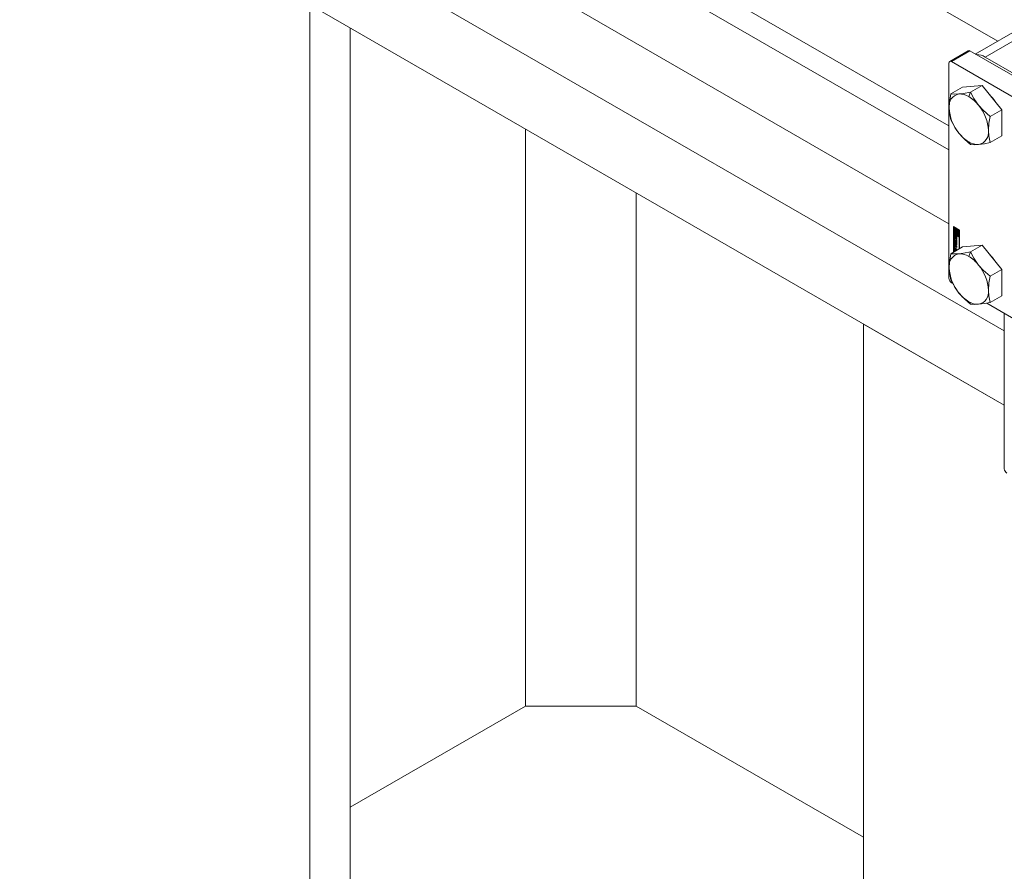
# Model space of a CAD drawing. Header units: millimetres. Extents: x 450 to 25135, y 150 to 17673.
# Tile 351 of 463: x 19657 to 19958, y 10759 to 11020. Entities that reach past the tile are written whole.
import ezdxf

# ---------------------------------------------------------------- set-up
doc = ezdxf.new("R2010")
doc.units = ezdxf.units.MM
doc.linetypes.add('SLD-Centrada-doble', pattern=[12.7, 6.35, -1.27, 1.27, -1.27, 1.27, -1.27])
doc.linetypes.add('SLD-Continua', pattern=[0])
doc.layers.add('COTAS', color=1, linetype='SLD-Continua')
doc.layers.add('OCULTA', color=8, linetype='SLD-Continua')

msp = doc.modelspace()

# ---------------------------------------------------------------- linework, layer by layer
at = {"color": 7, "linetype": 'SLD-Continua', "lineweight": 18, "ltscale": 30}
for p, q in [((19956.29, 11013.44), (19319.8, 11380.79)), ((19319.8, 11346.15), (19941.35, 10987.43)), ((19597.95, 11178.29), (19941.35, 10980.1)), ((19941.35, 10957.48), (19639.06, 11131.95)), ((19629.06, 11114.63), (19958.32, 10924.6))]:
    msp.add_line(p, q, dxfattribs=at)
at = {"layer": 'COTAS', "linetype": 'SLD-Continua', "lineweight": 18, "ltscale": 30}
for p, q in [((19967.61, 11019.97), (19949.44, 11009.48)), ((19947.23, 11010.49), (19941.58, 11007.23)), ((19967.44, 10999.09), (19947.78, 11010.44)), ((19962.74, 11002.62), (19952.49, 11008.54)), ((19941.35, 11006.72), (19941.35, 10940.74)), ((19942.13, 11007.17), (19961.79, 10995.83)), ((19945.52, 10999.34), (19941.96, 10997.28)), ((19951.53, 10999.88), (19945.52, 10999.34)), ((19951.53, 10999.88), (19947.97, 10997.82)), ((19957.54, 10992.4), (19951.53, 10999.88)), ((19957.54, 10992.4), (19953.98, 10990.34)), ((19957.54, 10984.39), (19957.54, 10992.4)), ((19957.54, 10984.39), (19953.98, 10982.33)), ((19942.76, 10956.58), (19944.62, 10955.51)), ((19942.76, 10948.75), (19942.76, 10956.58)), ((19942.91, 10956.5), (19942.91, 10948.83)), ((19943.08, 10956.36), (19942.94, 10956.28)), ((19942.94, 10956.28), (19942.94, 10954.4)), ((19943.11, 10956.18), (19942.94, 10956.28)), ((19942.94, 10954.4), (19943.6, 10954.01)), ((19942.94, 10954.2), (19943.08, 10954.28)), ((19944.45, 10953.33), (19942.94, 10954.2)), ((19942.94, 10954.2), (19942.94, 10948.85)), ((19943.01, 10953.29), (19943.01, 10953.8)), ((19943.26, 10956.26), (19943.08, 10956.36)), ((19944.59, 10953.41), (19943.08, 10954.28)), ((19943.26, 10956.26), (19943.11, 10956.18)), ((19943.11, 10954.5), (19943.11, 10956.18)), ((19943.26, 10954.58), (19943.11, 10954.5)), ((19943.43, 10954.32), (19943.11, 10954.5)), ((19943.15, 10953.37), (19943.15, 10953.88)), ((19943.2, 10953.65), (19943.2, 10953.22)), ((19943.25, 10953.73), (19943.23, 10953.72)), ((19943.25, 10953.73), (19943.24, 10953.72)), ((19943.25, 10953.92), (19943.25, 10953.71)), ((19943.25, 10953.71), (19943.25, 10953.72)), ((19943.25, 10953.72), (19943.25, 10953.72)), ((19943.26, 10955.38), (19943.26, 10956.26)), ((19943.26, 10954.58), (19943.26, 10954.93)), ((19943.43, 10954.48), (19943.26, 10954.58)), ((19943.45, 10953.71), (19943.31, 10953.63)), ((19943.43, 10955.53), (19943.35, 10955.49)), ((19943.57, 10956.08), (19943.43, 10955.99)), ((19943.43, 10955.99), (19943.43, 10955.51)), ((19943.6, 10955.89), (19943.43, 10955.99)), ((19943.43, 10954.59), (19943.43, 10954.32)), ((19943.44, 10953.24), (19943.45, 10953.71)), ((19943.75, 10955.97), (19943.57, 10956.08)), ((19943.75, 10955.97), (19943.6, 10955.89)), ((19943.6, 10955.29), (19943.6, 10955.89)), ((19943.75, 10955.37), (19943.6, 10955.29)), ((19943.75, 10954.7), (19943.6, 10954.62)), ((19943.6, 10954.01), (19943.6, 10954.62)), ((19943.75, 10954.1), (19943.6, 10954.01)), ((19943.75, 10955.37), (19943.75, 10955.97)), ((19943.75, 10954.1), (19943.75, 10954.7)), ((19943.92, 10955.87), (19943.78, 10955.79)), ((19943.78, 10955.79), (19943.78, 10955.18)), ((19944.45, 10955.41), (19943.78, 10955.79)), ((19943.92, 10954.6), (19943.78, 10954.52)), ((19943.78, 10954.52), (19943.78, 10953.91)), ((19943.78, 10953.91), (19943.95, 10953.81)), ((19944.59, 10955.49), (19943.92, 10955.87)), ((19943.96, 10954.6), (19943.92, 10954.6)), ((19943.95, 10955.49), (19944.27, 10955.31)), ((19943.95, 10955.21), (19943.95, 10955.49)), ((19944.1, 10955.29), (19943.95, 10955.21)), ((19943.95, 10953.81), (19943.95, 10954.29)), ((19944.1, 10953.89), (19943.95, 10953.81)), ((19944.03, 10954.32), (19944.17, 10954.4)), ((19944.1, 10955.29), (19944.1, 10955.41)), ((19944.1, 10953.89), (19944.1, 10954.36)), ((19944.27, 10955.31), (19944.27, 10953.63)), ((19944.59, 10955.49), (19944.45, 10955.41)), ((19944.45, 10953.53), (19944.45, 10955.41)), ((19944.59, 10953.61), (19944.59, 10955.49)), ((19944.62, 10955.51), (19944.62, 10949.82)), ((19943.01, 10950.08), (19943.01, 10950.66)), ((19943.04, 10952.58), (19943.59, 10952.26)), ((19943.04, 10952.31), (19943.04, 10952.58)), ((19943.18, 10952.39), (19943.04, 10952.31)), ((19943.59, 10951.99), (19943.04, 10952.31)), ((19943.04, 10952.19), (19943.77, 10951.32)), ((19943.04, 10951.9), (19943.04, 10952.19)), ((19943.18, 10951.98), (19943.04, 10951.9)), ((19943.16, 10951.75), (19943.04, 10951.9)), ((19943.04, 10951.19), (19943.16, 10951.2)), ((19943.04, 10950.9), (19943.04, 10951.19)), ((19943.18, 10950.98), (19943.04, 10950.9)), ((19943.77, 10950.92), (19943.04, 10950.9)), ((19943.3, 10951.83), (19943.16, 10951.75)), ((19943.16, 10951.2), (19943.16, 10951.75)), ((19943.3, 10951.28), (19943.16, 10951.2)), ((19943.16, 10950.16), (19943.16, 10950.74)), ((19943.18, 10952.39), (19943.18, 10952.5)), ((19943.73, 10952.07), (19943.18, 10952.39)), ((19943.18, 10951.98), (19943.18, 10952.02)), ((19943.3, 10951.83), (19943.18, 10951.98)), ((19943.18, 10950.98), (19943.18, 10951.21)), ((19943.77, 10951), (19943.18, 10950.98)), ((19943.24, 10950.79), (19943.77, 10950.49)), ((19943.27, 10953.1), (19943.42, 10953.18)), ((19943.42, 10953.18), (19943.27, 10953.1)), ((19943.3, 10953.16), (19943.31, 10953.63)), ((19943.44, 10953.24), (19943.3, 10953.16)), ((19943.3, 10951.28), (19943.3, 10951.83)), ((19943.46, 10951.64), (19943.32, 10951.56)), ((19943.61, 10951.21), (19943.32, 10951.56)), ((19943.32, 10951.56), (19943.32, 10951.2)), ((19943.32, 10951.2), (19943.61, 10951.21)), ((19943.42, 10953.18), (19943.42, 10953.18)), ((19943.75, 10951.3), (19943.46, 10951.64)), ((19943.48, 10953.49), (19943.47, 10953.02)), ((19943.65, 10953.64), (19943.51, 10953.56)), ((19943.65, 10953.64), (19943.51, 10953.56)), ((19943.67, 10953.63), (19943.53, 10953.55)), ((19943.53, 10952.73), (19943.53, 10952.94)), ((19943.67, 10952.81), (19943.53, 10952.73)), ((19943.55, 10952.94), (19943.7, 10953.02)), ((19943.69, 10953.6), (19943.56, 10953.52)), ((19943.71, 10953.56), (19943.57, 10953.48)), ((19943.72, 10953.06), (19943.57, 10952.98)), ((19943.71, 10953.03), (19943.57, 10952.95)), ((19943.58, 10953.01), (19943.58, 10953.44)), ((19943.59, 10952.64), (19943.77, 10952.53)), ((19943.59, 10952.26), (19943.59, 10952.64)), ((19943.73, 10952.34), (19943.59, 10952.26)), ((19943.73, 10952.07), (19943.59, 10951.99)), ((19943.59, 10951.61), (19943.59, 10951.99)), ((19943.73, 10951.69), (19943.59, 10951.61)), ((19943.77, 10951.51), (19943.59, 10951.61)), ((19943.75, 10951.3), (19943.61, 10951.21)), ((19943.67, 10953.01), (19943.67, 10952.81)), ((19943.72, 10953.09), (19943.72, 10953.52)), ((19943.73, 10952.34), (19943.73, 10952.56)), ((19943.73, 10951.69), (19943.73, 10952.07)), ((19943.77, 10951.67), (19943.73, 10951.69)), ((19943.77, 10953.36), (19943.77, 10952.86)), ((19943.77, 10952.53), (19943.77, 10951.51)), ((19943.77, 10951.32), (19943.77, 10950.92)), ((19944.27, 10953.63), (19944.45, 10953.53)), ((19944.59, 10953.61), (19944.45, 10953.53)), ((19944.59, 10953.41), (19944.45, 10953.33)), ((19944.45, 10949.72), (19944.45, 10953.33)), ((19944.59, 10949.8), (19944.59, 10953.41)), ((19951.53, 10950.88), (19945.52, 10950.34)), ((19951.53, 10950.88), (19947.97, 10948.82)), ((19957.54, 10943.4), (19951.53, 10950.88)), ((19945.52, 10950.34), (19941.96, 10948.28)), ((19943.04, 10949.7), (19943.73, 10949.31)), ((19943.04, 10949.43), (19943.04, 10949.7)), ((19943.18, 10949.51), (19943.04, 10949.43)), ((19943.29, 10949.29), (19943.04, 10949.43)), ((19943.18, 10949.51), (19943.18, 10949.62)), ((19943.43, 10949.37), (19943.18, 10949.51)), ((19943.19, 10950.46), (19943.19, 10950.07)), ((19943.36, 10950.59), (19943.22, 10950.51)), ((19943.77, 10949.38), (19943.24, 10949.68)), ((19943.77, 10950.21), (19943.27, 10950.5)), ((19943.27, 10949.94), (19943.77, 10949.65)), ((19943.43, 10949.37), (19943.29, 10949.29)), ((19943.29, 10949.05), (19943.29, 10949.29)), ((19943.77, 10949.54), (19943.38, 10949.76)), ((19943.77, 10950.37), (19943.41, 10950.58)), ((19943.43, 10949.13), (19943.43, 10949.37)), ((19943.61, 10949.27), (19943.47, 10949.18)), ((19943.49, 10949.17), (19943.47, 10949.18)), ((19943.47, 10949.18), (19943.47, 10949.15)), ((19943.63, 10949.25), (19943.61, 10949.27)), ((19943.77, 10950.49), (19943.77, 10950.21)), ((19943.77, 10949.65), (19943.77, 10949.38)), ((19957.54, 10943.4), (19953.98, 10941.35)), ((19957.54, 10935.39), (19957.54, 10943.4)), ((19942.13, 10939.39), (19942.57, 10939.14)), ((19952.97, 10933.13), (19961.79, 10928.04)), ((19957.54, 10935.39), (19953.98, 10933.33)), ((19958.32, 10930.04), (19958.32, 10882.34))]:
    msp.add_line(p, q, dxfattribs=at)
at = {"layer": 'COTAS', "linetype": 'SLD-Centrada-doble', "lineweight": 18, "ltscale": 30}
for p, q in [((19952.49, 11008.54), (19970.88, 11019.15)), ((19942.13, 11007.17), (19947.78, 11010.44)), ((19947.97, 10997.82), (19947.43, 10996.44)), ((19947.43, 10982.55), (19947.97, 10981.79)), ((19943.15, 10953.88), (19943.01, 10953.8)), ((19943.15, 10953.37), (19943.01, 10953.29)), ((19943.16, 10950.74), (19943.01, 10950.66)), ((19943.24, 10952.89), (19943.38, 10952.97)), ((19943.43, 10953.2), (19943.29, 10953.12)), ((19943.67, 10953.64), (19943.53, 10953.55)), ((19943.54, 10952.72), (19943.68, 10952.8)), ((19943.72, 10953.52), (19943.58, 10953.44)), ((19943.72, 10953.09), (19943.58, 10953.01)), ((19943.16, 10950.16), (19943.01, 10950.08)), ((19943.38, 10949.76), (19943.24, 10949.68)), ((19943.41, 10950.58), (19943.27, 10950.5)), ((19947.97, 10948.82), (19947.43, 10947.44)), ((19947.43, 10933.55), (19947.97, 10932.79))]:
    msp.add_line(p, q, dxfattribs=at)
at = {"layer": 'COTAS', "linetype": 'SLD-Continua', "lineweight": 18, "ltscale": 30, "flags": 128}
for points in [[(19941.96, 10997.28), (19941.52, 10994.72), (19941.42, 10992.96)], [(19944.43, 10997.24), (19942.97, 10997.19), (19941.96, 10997.28)], [(19947.97, 10997.82), (19945.8, 10997.41), (19944.43, 10997.24)], [(19950.44, 10993.77), (19948.98, 10995.89), (19947.97, 10997.82)], [(19941.42, 10992.96), (19941.59, 10990.89), (19941.96, 10989.27)], [(19953.98, 10990.34), (19951.81, 10992.25), (19950.44, 10993.77)], [(19953.44, 10986.03), (19953.61, 10988.29), (19953.98, 10990.34)], [(19941.96, 10989.27), (19943.26, 10986.86), (19944.43, 10985.22)], [(19944.43, 10985.22), (19946.22, 10983.29), (19947.97, 10981.79)], [(19953.98, 10982.33), (19953.54, 10984.39), (19953.44, 10986.03)], [(19947.97, 10981.79), (19949.27, 10981.69), (19950.44, 10981.75)], [(19950.44, 10981.75), (19952.23, 10981.99), (19953.98, 10982.33)], [(19943.17, 10953.96), (19943.16, 10953.93), (19943.15, 10953.88)], [(19943.43, 10955.51), (19943.34, 10955.48), (19943.27, 10955.41), (19943.23, 10955.3), (19943.21, 10955.18), (19943.23, 10955.03), (19943.27, 10954.88), (19943.34, 10954.73), (19943.43, 10954.59)], [(19943.6, 10954.62), (19943.52, 10954.72), (19943.45, 10954.84), (19943.41, 10954.96), (19943.39, 10955.08), (19943.41, 10955.18), (19943.45, 10955.25), (19943.52, 10955.29), (19943.6, 10955.29)], [(19943.46, 10953.79), (19943.46, 10953.76), (19943.45, 10953.71)], [(19943.78, 10955.18), (19943.87, 10955.09), (19943.93, 10954.97), (19943.98, 10954.85), (19943.99, 10954.73), (19943.98, 10954.63), (19943.93, 10954.56), (19943.87, 10954.52), (19943.78, 10954.52)], [(19943.95, 10954.29), (19944.04, 10954.33), (19944.11, 10954.4), (19944.15, 10954.5), (19944.17, 10954.63), (19944.15, 10954.77), (19944.11, 10954.92), (19944.04, 10955.07), (19943.95, 10955.21)], [(19943.17, 10950.82), (19943.16, 10950.79), (19943.16, 10950.74)], [(19943.38, 10952.97), (19943.43, 10952.95), (19943.46, 10952.95)], [(19943.65, 10953.64), (19943.65, 10953.64), (19943.65, 10953.64)], [(19943.68, 10952.8), (19943.73, 10952.78), (19943.76, 10952.78)], [(19943.71, 10953.56), (19943.71, 10953.57), (19943.71, 10953.57)], [(19941.96, 10948.28), (19941.52, 10945.72), (19941.42, 10943.97)], [(19944.43, 10948.24), (19942.97, 10948.19), (19941.96, 10948.28)], [(19947.97, 10948.82), (19945.8, 10948.42), (19944.43, 10948.24)], [(19950.44, 10944.77), (19948.98, 10946.89), (19947.97, 10948.82)], [(19953.98, 10941.35), (19951.81, 10943.25), (19950.44, 10944.77)], [(19941.42, 10943.97), (19941.59, 10941.89), (19941.96, 10940.27)], [(19941.96, 10940.27), (19943.26, 10937.86), (19944.43, 10936.22)], [(19953.44, 10937.03), (19953.61, 10939.29), (19953.98, 10941.35)], [(19944.43, 10936.22), (19946.22, 10934.29), (19947.97, 10932.79)], [(19953.98, 10933.33), (19953.54, 10935.39), (19953.44, 10937.03)], [(19947.97, 10932.79), (19949.27, 10932.7), (19950.44, 10932.75)], [(19950.44, 10932.75), (19952.23, 10932.99), (19953.98, 10933.33)]]:
    msp.add_lwpolyline(points, dxfattribs=at)
at = {"layer": 'COTAS', "linetype": 'SLD-Continua', "lineweight": 18, "ltscale": 900}
for centre, radius, start, end in [((19947.46, 11009.99), 0.553, 54.3909, 114.3073), ((19949.87, 11004.44), 4.87, 57.4354, 91.3917), ((19941.82, 11006.8), 0.48, 50.815, 189.2203), ((19945.11, 10993.56), 3.74, 100.5633, 189.2501), ((19944.64, 10992.03), 5.21, 57.6568, 92.371), ((19941.72, 10986.97), 11.06, 37.9797, 58.8998), ((19944.94, 10988.15), 12.56, 32.7358, 45.461), ((19954.45, 10993.56), 13.05, 182.6376, 219.7722), ((19940.41, 10985.43), 13.05, 2.6376, 39.7722), ((19953.14, 10992.02), 11.06, 217.9797, 238.8998), ((19949.75, 10985.42), 3.74, 280.5633, 9.2501), ((19950.22, 10986.96), 5.21, 237.6568, 272.371), ((19943.15, 10953.82), 0.142, 50.815, 189.2203), ((19943.35, 10953.65), 0.15, 166.7736, 180.4307), ((19943.27, 10953.67), 0.0626, 140.0849, 167.5269), ((19943.24, 10953.7), 0.0236, 95.0101, 138.5257), ((19943.09, 10953.65), 0.317, 57.8294, 59.9969), ((19943.24, 10953.69), 0.0274, 60.0939, 89.7327), ((19943.45, 10953.65), 0.142, 50.8734, 189.578), ((19944.08, 10955.13), 0.539, 162.4672, 232.2024), ((19943.27, 10953.34), 0.5, 2.6023, 57.3977), ((19943.19, 10954.61), 1.14, 17.6216, 36.8572), ((19944.04, 10954.62), 0.252, 300.8342, 334.9858), ((19943.51, 10953.31), 0.5, 182.6023, 237.3977), ((19943.15, 10950.68), 0.14, 50.815, 189.2203), ((19943.62, 10953.39), 0.462, 181.8482, 208.3745), ((19943.42, 10953.22), 0.213, 180.6019, 195.822), ((19943.36, 10953.2), 0.153, 195.0336, 213.491), ((19943.28, 10953.15), 0.0616, 213.0727, 238.4452), ((19943.33, 10953), 0.141, 230.4968, 7.1507), ((19943.26, 10953.12), 0.0218, 233.6925, 298.769), ((19943.62, 10953.36), 0.45, 215.4868, 238.3314), ((19943.25, 10953.13), 0.0436, 303.5095, 336.9901), ((19943.18, 10953.16), 0.125, 337.0637, 357.0949), ((19943.39, 10953.21), 0.0436, 303.5095, 336.9901), ((19943.32, 10953.25), 0.125, 337.0637, 357.0949), ((19943.66, 10953.49), 0.178, 170.9141, 178.9454), ((19943.52, 10953.53), 0.0335, 114.5836, 153.9137), ((19943.58, 10953.5), 0.093, 153.2323, 170.3732), ((19943.52, 10953.54), 0.0231, 54.9572, 110.7175), ((19943.5, 10953.5), 0.067, 24.2422, 57.3858), ((19943.51, 10953.52), 0.0431, 58.384, 60.0022), ((19943.54, 10952.96), 0.0258, 236.8556, 278.2009), ((19943.7, 10953), 0.318, 237.5394, 239.9935), ((19943.63, 10952.83), 0.142, 230.815, 9.2203), ((19943.54, 10952.96), 0.026, 281.1806, 333.613), ((19943.4, 10953.45), 0.176, 11.4309, 26.732), ((19943.38, 10953.44), 0.202, 0.3672, 12.2359), ((19943.42, 10953.01), 0.154, 348.7277, 0.3147), ((19943.5, 10952.99), 0.0708, 328.7136, 350.449), ((19943.66, 10953.62), 0.0224, 58.362, 111.0801), ((19943.84, 10953.08), 0.318, 237.5394, 239.9935), ((19943.68, 10953.04), 0.027, 300.6201, 333.0958), ((19943.52, 10953.52), 0.202, 0.3672, 12.2359), ((19943.65, 10953.07), 0.0708, 328.7136, 350.449), ((19943.57, 10953.09), 0.154, 348.7277, 0.3147), ((19945.11, 10944.57), 3.74, 100.5633, 189.2501), ((19943.51, 10950.1), 0.492, 182.6023, 237.3977), ((19943.65, 10950.18), 0.492, 182.6023, 237.3977), ((19943.24, 10950.47), 0.0448, 50.815, 189.2203), ((19943.35, 10950.08), 0.158, 182.6023, 237.3977), ((19943.38, 10950.54), 0.0516, 54.3909, 114.3073), ((19944.64, 10943.03), 5.21, 57.6568, 92.371), ((19944.94, 10939.15), 12.56, 32.7358, 45.461), ((19941.72, 10937.97), 11.06, 37.9797, 58.8998), ((19940.41, 10936.43), 13.05, 2.6376, 39.7722), ((19954.45, 10944.57), 13.05, 182.6376, 219.7722), ((19943.04, 10940.81), 1.69, 182.6023, 237.3977), ((19953.14, 10943.03), 11.06, 217.9797, 238.8998), ((19949.75, 10936.43), 3.74, 280.5633, 9.2501), ((19950.22, 10937.96), 5.21, 237.6568, 272.371), ((19960.01, 10882.42), 1.69, 182.6023, 237.3977)]:
    msp.add_arc(centre, radius, start, end, dxfattribs=at)
at = {"layer": 'OCULTA', "linetype": 'SLD-Continua', "lineweight": 18, "ltscale": 30}
for p, q in [((19958.32, 10901.8), (19319.8, 11270.32)), ((19958.32, 10901.8), (19319.8, 11270.32)), ((19958.32, 10901.8), (19319.8, 11270.32)), ((19745.48, 10252.91), (19745.48, 11024.64)), ((19745.48, 10252.91), (19745.48, 11024.64)), ((19745.48, 10252.91), (19745.48, 11024.64)), ((19757.86, 10676.54), (19757.86, 11017.5)), ((19757.86, 10676.54), (19757.86, 11017.5)), ((19757.86, 10676.54), (19757.86, 11017.5)), ((19915.19, 10154.97), (19915.19, 10926.7)), ((19958.32, 10901.8), (19915.19, 10926.7)), ((19915.19, 10154.97), (19915.19, 10926.7)), ((19958.32, 10901.8), (19915.19, 10926.7)), ((19915.19, 10154.97), (19915.19, 10926.7)), ((19958.32, 10901.8), (19915.19, 10926.7)), ((19757.86, 10778.57), (19811.6, 10809.58)), ((19757.86, 10778.57), (19811.6, 10809.58)), ((19757.86, 10778.57), (19811.6, 10809.58)), ((19845.54, 10809.58), (19811.6, 10809.58)), ((19845.54, 10809.58), (19811.6, 10809.58)), ((19845.54, 10809.58), (19811.6, 10809.58)), ((19845.54, 10809.58), (19915.19, 10769.39)), ((19845.54, 10809.58), (19915.19, 10769.39)), ((19845.54, 10809.58), (19915.19, 10769.39))]:
    msp.add_line(p, q, dxfattribs=at)
at = {"layer": 'OCULTA', "linetype": 'SLD-Centrada-doble', "lineweight": 18, "ltscale": 30}
for p, q in [((19811.6, 10809.58), (19811.6, 10986.48)), ((19811.6, 10809.58), (19811.6, 10986.48)), ((19811.6, 10809.58), (19811.6, 10986.48)), ((19845.54, 10809.58), (19845.54, 10966.89)), ((19845.54, 10809.58), (19845.54, 10966.89)), ((19845.54, 10809.58), (19845.54, 10966.89))]:
    msp.add_line(p, q, dxfattribs=at)

doc.saveas('drawing.dxf')
